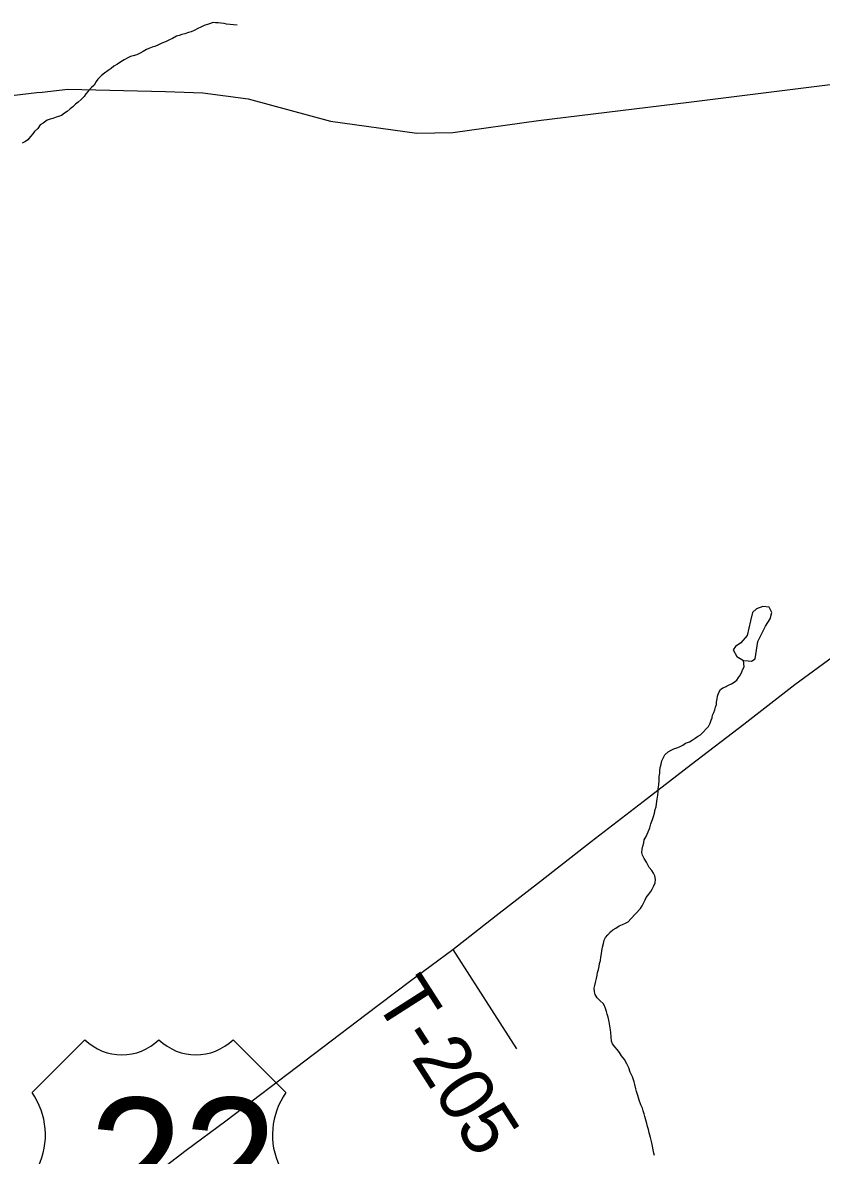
# Model space of a CAD drawing. Extents: x 1310247 to 1664935, y 284496 to 704931.
# Drawn here: x 1526467 to 1530847, y 503277 to 509493 of the extents above; entities that cross this region are included whole.
import ezdxf

# ---------------------------------------------------------------- set-up
doc = ezdxf.new("R2010")
doc.units = 0
for name, color, linetype in [('GM_P_State_Shield', 7, 'Continuous'), ('GM_X_Airport_Class_3', 7, 'Continuous'), ('GM_X_County_Subdivision_Text', 7, 'Continuous'), ('GM_X_Minor_River', 7, 'Continuous'), ('GM_X_Minor_River_Text', 7, 'Continuous'), ('GM_X_Township_Subdivision', 7, 'Continuous')]:
    doc.layers.add(name, color=color, linetype=linetype)

msp = doc.modelspace()

# ---------------------------------------------------------------- linework, layer by layer
at = {"layer": 'GM_P_State_Shield'}
msp.add_lwpolyline([(1527120.1, 503119.5), (1527363, 503305.4), (1527581.1, 503465.9), (1527869.4, 503686.6), (1528112.3, 503870.4), (1528349, 504050.4), (1528587.8, 504230.3), (1528826.4, 504406.3), (1529063.4, 504593), (1529307.3, 504782.5), (1529585.4, 504999.7), (1529869.6, 505218.9), (1530135.6, 505424.3), (1530421.7, 505643.4), (1530701.8, 505860.6), (1530961.7, 506052)], dxfattribs=at)
at = {"layer": 'GM_X_Airport_Class_3'}
for p, q in [((1526808.5, 503911.6), (1526518.4, 503621.6)), ((1527910.6, 503621.6), (1527620.6, 503911.6))]:
    msp.add_line(p, q, dxfattribs=at)
for centre, radius, start, end in [((1527011.5, 504118.8), 290, 225.573, 314.427), ((1527417.5, 504118.8), 290, 225.573, 314.427), ((1526185.8, 503388.7), 406.1, 334.54712, 35.00093), ((1528243.2, 503388.7), 406.1, 144.99907, 205.45288)]:
    msp.add_arc(centre, radius, start, end, dxfattribs=at)
at = {"layer": 'GM_X_County_Subdivision_Text'}
for points in [[(1526573.9, 509112.3), (1526714.4, 509127.2), (1527250.1, 509115.3), (1527455.1, 509108.6), (1527703.4, 509075.3), (1528154.9, 508952), (1528628.2, 508887), (1528826.5, 508890.3), (1529296.4, 508957), (1530119.6, 509057), (1531173.7, 509187.6), (1531273.4, 509184.4), (1531314.1, 509158.7), (1532497.4, 507214.6)], [(1525961.2, 509039.8), (1526544.7, 509109.2), (1526573.9, 509112.3)], [(1528826.4, 504406.3), (1529174.9, 503861.6)]]:
    msp.add_lwpolyline(points, dxfattribs=at)
at = {"layer": 'GM_X_Minor_River'}
for points in [[(1530419.6, 505992.7), (1530445.6, 505990.2), (1530463.6, 505990), (1530483.8, 506001.7), (1530499.4, 506097.5), (1530520.1, 506141.3), (1530540.7, 506181), (1530567.4, 506220.6), (1530576, 506256.5), (1530560.4, 506284.8), (1530526.4, 506289.3), (1530492.1, 506275.8), (1530469.8, 506256.2)], [(1530469.8, 506256.2), (1530459, 506210.3), (1530439.7, 506130.5), (1530405, 506089), (1530376.7, 506069.4), (1530364.4, 506051.6), (1530383.8, 506015.2), (1530419.6, 505992.7)]]:
    msp.add_lwpolyline(points, dxfattribs=at)
at = {"layer": 'GM_X_Minor_River_Text'}
for points in [[(1527643.8, 509478.6), (1527623.7, 509481), (1527605.6, 509483.3), (1527585.5, 509485.7), (1527571.5, 509488), (1527553.4, 509490.3), (1527539.4, 509492.6), (1527525.3, 509492.9), (1527511.2, 509493.1), (1527486.9, 509485.5), (1527462.5, 509477.9), (1527444.2, 509468.2), (1527427.9, 509460.5), (1527407.6, 509450.8), (1527391.3, 509443.1), (1527377.1, 509439.3), (1527356.8, 509431.7), (1527340.6, 509428), (1527324.4, 509422.2), (1527310.2, 509418.5), (1527287.8, 509406.8), (1527271.5, 509399.1), (1527251.1, 509387.4), (1527230.8, 509379.8), (1527212.5, 509372), (1527192.1, 509362.4), (1527178, 509358.6), (1527159.7, 509350.9), (1527145.5, 509345.1), (1527127.1, 509335.4), (1527110.8, 509325.7), (1527092.4, 509316), (1527072.2, 509310.3), (1527058, 509306.6), (1527043.8, 509300.8), (1527023.4, 509289.1), (1527005, 509277.4), (1526986.6, 509265.7), (1526966.2, 509254), (1526951.9, 509242.2), (1526935.5, 509230.5), (1526915, 509216.8), (1526898.6, 509203), (1526880.1, 509183.3), (1526869.7, 509169.4), (1526859.2, 509149.5), (1526844.8, 509137.7), (1526826.2, 509118), (1526813.8, 509102.2), (1526803.4, 509088.3), (1526786.9, 509070.5), (1526770.5, 509056.8), (1526756.1, 509045), (1526741.7, 509031.2), (1526727.4, 509019.4), (1526711, 509005.6), (1526696.6, 508995.8), (1526680.3, 508984.1), (1526664, 508978.3), (1526649.9, 508974.6), (1526631.6, 508966.9), (1526617.4, 508963.1), (1526601.1, 508957.4), (1526578.6, 508941.7), (1526562.3, 508932), (1526549.8, 508912.1), (1526531.3, 508896.4), (1526522.9, 508882.5), (1526510.6, 508868.7), (1526496.1, 508850.9), (1526481.7, 508841.1), (1526463.4, 508831.4)], [(1529802.2, 504574.9), (1529855.7, 504631.3), (1529864.1, 504647.3), (1529872.4, 504661.2), (1529880.9, 504679.1), (1529887.3, 504693), (1529901.7, 504710.8), (1529912.1, 504724.7), (1529918.5, 504738.6), (1529929, 504756.5), (1529935.4, 504772.5), (1529937.8, 504790.5), (1529934.2, 504810.7), (1529926.5, 504824.9), (1529916.8, 504841.1), (1529903, 504857.5), (1529895.3, 504871.7), (1529887.6, 504885.9), (1529876, 504906.2), (1529866.3, 504924.4), (1529862.6, 504938.5), (1529865, 504956.6), (1529867.4, 504974.6), (1529873.9, 504992.6), (1529876.3, 505008.6), (1529886.7, 505026.5), (1529897.4, 505052.4), (1529905.9, 505074.3), (1529912.5, 505096.3), (1529921.1, 505120.3), (1529927.5, 505136.2), (1529931.9, 505154.2), (1529936.4, 505174.2), (1529940.8, 505190.2), (1529943.1, 505206.2), (1529947.7, 505232.2), (1529950.3, 505254.3), (1529952.7, 505272.3), (1529953, 505288.4), (1529955.6, 505310.5), (1529958.1, 505334.5), (1529958.6, 505356.6), (1529961, 505374.6), (1529961.4, 505390.7), (1529965.9, 505410.7), (1529968.2, 505424.7), (1529972.6, 505442.7), (1529979, 505456.6), (1529989.5, 505474.5), (1530008, 505492.3), (1530024.2, 505500), (1530038.5, 505507.8), (1530054.8, 505513.5), (1530069, 505519.3), (1530087.3, 505529), (1530101.6, 505538.8), (1530123.9, 505546.4), (1530138.3, 505556.2), (1530154.6, 505565.9), (1530168.9, 505575.7), (1530185.2, 505585.4), (1530199.6, 505599.2), (1530216.1, 505617), (1530228.5, 505630.8), (1530237, 505648.8), (1530243.4, 505664.7), (1530247.7, 505678.7), (1530250.1, 505692.7), (1530258.4, 505706.6), (1530262.8, 505722.6), (1530267.2, 505736.6), (1530271.5, 505750.6), (1530271.8, 505764.6), (1530276.2, 505782.6), (1530278.6, 505796.6), (1530285.1, 505816.6), (1530293.5, 505834.5), (1530307.8, 505842.3), (1530322, 505848.1), (1530338.3, 505857.8), (1530354.6, 505865.5), (1530368.9, 505873.3), (1530383.2, 505885.1), (1530393.6, 505899), (1530404, 505914.9), (1530410.5, 505930.8), (1530416.8, 505944.8), (1530423.2, 505958.7), (1530419.6, 505992.7)], [(1529669, 504066.5), (1529663.3, 504082.7), (1529657.7, 504096.9), (1529650, 504111.1), (1529634.3, 504125.6), (1529618.6, 504142), (1529607, 504160.3), (1529603.4, 504174.5), (1529601.9, 504194.6), (1529604.2, 504208.5), (1529608.7, 504226.5), (1529613.3, 504248.4), (1529617.7, 504266.4), (1529620.1, 504280.4), (1529624.5, 504296.3), (1529629, 504314.3), (1529631.4, 504330.3), (1529635.8, 504346.2), (1529638.3, 504364.2), (1529640.7, 504382.2), (1529643.2, 504400.2), (1529647.7, 504420.2), (1529652.2, 504440.1), (1529656.7, 504458.1), (1529663.1, 504472), (1529675.5, 504487.7), (1529690, 504503.4), (1529704.3, 504515.1), (1529720.6, 504524.7), (1529739, 504536.3), (1529757.3, 504543.9), (1529773.5, 504551.5), (1529787.8, 504559.2), (1529802.2, 504574.9)], [(1529932.4, 503275.7), (1529928.8, 503289.8), (1529925.2, 503308), (1529921.7, 503328.1), (1529918.1, 503346.3), (1529914.5, 503360.4), (1529910.8, 503374.5), (1529903.4, 503400.8), (1529899.9, 503419), (1529894.2, 503435.1), (1529890.6, 503451.3), (1529887, 503465.4), (1529879.5, 503489.7), (1529875.9, 503505.8), (1529870.3, 503522), (1529866.6, 503536.1), (1529857, 503554.4), (1529847.7, 503580.7), (1529840.2, 503605), (1529832.7, 503627.2), (1529829.1, 503641.3), (1529823.7, 503665.6), (1529820, 503679.7), (1529810.7, 503708), (1529799.3, 503734.4), (1529791.8, 503756.6), (1529780.3, 503779), (1529766.8, 503803.4), (1529751.3, 503823.8), (1529739.7, 503842.1), (1529728, 503858.5), (1529714.3, 503872.8), (1529702.7, 503889.2), (1529697, 503903.3), (1529693.6, 503925.5), (1529692.2, 503951.6), (1529690.6, 503965.7), (1529687.1, 503987.8), (1529683.6, 504010), (1529678.3, 504036.2), (1529672.6, 504052.4), (1529669, 504066.5)]]:
    msp.add_lwpolyline(points, dxfattribs=at)

# ---------------------------------------------------------------- texts
at = {"layer": 'GM_X_Airport_Class_3'}
msp.add_text('22', height=696.1, dxfattribs=at).set_placement((1526829.2, 502896.5))
at = {"layer": 'GM_X_Township_Subdivision'}
msp.add_text('T-205', height=300, rotation=302.59945, dxfattribs=at).set_placement((1528390.7, 504131.6))

doc.saveas('drawing.dxf')
